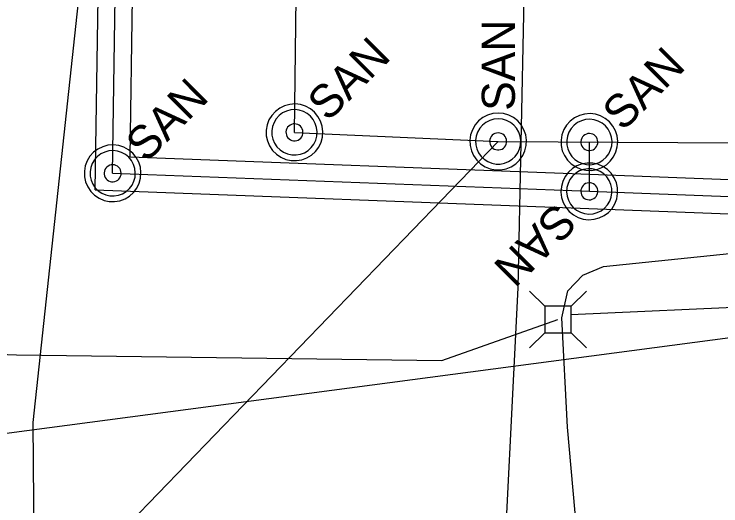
# Model space of a CAD drawing. Extents: x 600849 to 606371, y 330010 to 403088.
# Drawn here: x 602015.5 to 602097.7, y 358140.4 to 358197.6 of the extents above; entities that cross this region are included whole.
import ezdxf

# ---------------------------------------------------------------- set-up
doc = ezdxf.new("R2010")
doc.units = 0
for name, color, linetype in [('E_LTG_CID', 7, 'Continuous'), ('E_UTL_AG_Bold', 7, 'Continuous'), ('E_UTL_E_UG', 7, 'Continuous'), ('E_UTL_Overhead', 7, 'Continuous'), ('E_UTL_SAN_MH', 7, 'Continuous'), ('E_UTL_SAN_UG', 7, 'Continuous'), ('E_UTL_T_UG', 7, 'Continuous'), ('E_UTL_W_UG', 7, 'Continuous')]:
    doc.layers.add(name, color=color, linetype=linetype)

msp = doc.modelspace()

# ---------------------------------------------------------------- linework, layer by layer
at = {"layer": 'E_LTG_CID'}
msp.add_lwpolyline([(602061.956, 357674.115), (602069.866, 357674.525), (602084.726, 357681.445), (602093.916, 357687.735), (602096.236, 357693.295), (602094.506, 357704.115), (602052.666, 357814.364), (602040.796, 357867.884), (602040.586, 357869.124), (602040.436, 357870.234), (602037.236, 357895.084), (602023.466, 358008.174), (602018.956, 358035.014), (602018.886, 358035.914), (602019.346, 358049.284), (602019.326, 358050.044), (602019.176, 358050.834), (602018.436, 358056.614), (602017.676, 358150.124), (602026.136, 358228.544), (602026.576, 358230.404), (602029.676, 358261.023), (602031.216, 358372.233)], dxfattribs=at)
at = {"layer": 'E_UTL_AG_Bold'}
for points in [[(602077.188, 358163.632), (602075.436, 358165.384)], [(602080.284, 358163.632), (602082.036, 358165.384)], [(602080.284, 358163.632), (602077.188, 358163.632)], [(602077.188, 358163.632), (602077.188, 358160.536)], [(602080.284, 358160.536), (602080.284, 358163.632)], [(602077.188, 358160.536), (602075.436, 358158.784)], [(602077.188, 358160.536), (602080.284, 358160.536)], [(602080.284, 358160.536), (602082.036, 358158.784)]]:
    msp.add_lwpolyline(points, dxfattribs=at)
at = {"layer": 'E_UTL_E_UG'}
msp.add_lwpolyline([(602082.423, 358132.574), (602080.928, 358137.446), (602079.844, 358149.561), (602079.194, 358162.273), (602079.897, 358165.425), (602081.636, 358167.24), (602084.012, 358168.23), (602101.342, 358170.018), (602128.155, 358168.767), (602139.053, 358168.418), (602141.671, 358166.929)], dxfattribs=at)
at = {"layer": 'E_UTL_Overhead'}
msp.add_lwpolyline([(601965.296, 358142.364), (602141.596, 358165.664), (602275.185, 358165.614), (602527.035, 358162.854)], dxfattribs=at)
at = {"layer": 'E_UTL_SAN_MH'}
for points in [[(602050.41, 358186.179), (602049.926, 358186.579), (602049.375, 358186.879), (602048.778, 358187.07), (602048.155, 358187.145), (602047.529, 358187.1), (602046.923, 358186.938), (602046.359, 358186.663), (602045.856, 358186.287), (602045.434, 358185.823), (602045.108, 358185.288), (602044.889, 358184.7), (602044.785, 358184.081), (602044.8, 358183.454), (602044.933, 358182.841), (602045.18, 358182.264), (602045.532, 358181.745), (602045.975, 358181.301), (602046.495, 358180.949), (602047.071, 358180.702), (602047.685, 358180.569), (602048.312, 358180.554), (602048.93, 358180.658), (602049.518, 358180.877), (602050.054, 358181.204), (602050.518, 358181.626), (602050.894, 358182.128), (602051.168, 358182.692), (602051.331, 358183.298), (602051.375, 358183.924), (602051.301, 358184.547), (602051.11, 358185.145), (602050.809, 358185.695), (602050.41, 358186.179)], [(602049.943, 358185.712), (602049.556, 358186.032), (602049.116, 358186.272), (602048.637, 358186.425), (602048.139, 358186.485), (602047.638, 358186.449), (602047.154, 358186.319), (602046.702, 358186.1), (602046.3, 358185.799), (602045.963, 358185.428), (602045.702, 358184.999), (602045.526, 358184.529), (602045.443, 358184.034), (602045.455, 358183.532), (602045.562, 358183.042), (602045.759, 358182.58), (602046.041, 358182.165), (602046.395, 358181.81), (602046.811, 358181.529), (602047.272, 358181.331), (602047.763, 358181.224), (602048.265, 358181.212), (602048.76, 358181.296), (602049.23, 358181.471), (602049.658, 358181.732), (602050.03, 358182.07), (602050.331, 358182.472), (602050.55, 358182.923), (602050.68, 358183.408), (602050.716, 358183.908), (602050.656, 358184.407), (602050.503, 358184.885), (602050.263, 358185.325), (602049.943, 358185.712)], [(602071.775, 358186.085), (602071.15, 358186.026), (602070.548, 358185.849), (602069.991, 358185.561), (602069.497, 358185.174), (602069.087, 358184.7), (602068.773, 358184.156), (602068.568, 358183.563), (602068.478, 358182.942), (602068.508, 358182.316), (602068.656, 358181.706), (602068.917, 358181.135), (602069.281, 358180.624), (602069.735, 358180.191), (602070.263, 358179.852), (602070.845, 358179.619), (602071.461, 358179.5), (602072.088, 358179.5), (602072.704, 358179.619), (602073.287, 358179.852), (602073.815, 358180.191), (602074.269, 358180.624), (602074.633, 358181.135), (602074.893, 358181.706), (602075.041, 358182.316), (602075.071, 358182.942), (602074.982, 358183.563), (602074.776, 358184.156), (602074.463, 358184.7), (602074.052, 358185.174), (602073.559, 358185.561), (602073.001, 358185.849), (602072.399, 358186.026), (602071.775, 358186.085)], [(602084.716, 358185.053), (602084.233, 358185.453), (602083.682, 358185.754), (602083.084, 358185.945), (602082.462, 358186.019), (602081.836, 358185.974), (602081.23, 358185.812), (602080.665, 358185.538), (602080.163, 358185.162), (602079.741, 358184.698), (602079.415, 358184.162), (602079.195, 358183.574), (602079.091, 358182.955), (602079.106, 358182.328), (602079.24, 358181.715), (602079.487, 358181.138), (602079.838, 358180.619), (602080.282, 358180.175), (602080.801, 358179.824), (602081.378, 358179.577), (602081.991, 358179.443), (602082.618, 358179.428), (602083.237, 358179.532), (602083.825, 358179.752), (602084.361, 358180.078), (602084.825, 358180.5), (602085.201, 358181.002), (602085.475, 358181.567), (602085.637, 358182.173), (602085.682, 358182.799), (602085.608, 358183.421), (602085.417, 358184.019), (602085.116, 358184.57), (602084.716, 358185.053)], [(602071.775, 358185.425), (602071.275, 358185.378), (602070.794, 358185.236), (602070.347, 358185.006), (602069.953, 358184.696), (602069.624, 358184.317), (602069.373, 358183.882), (602069.209, 358183.408), (602069.138, 358182.911), (602069.162, 358182.41), (602069.28, 358181.922), (602069.488, 358181.465), (602069.78, 358181.056), (602070.143, 358180.71), (602070.565, 358180.439), (602071.031, 358180.252), (602071.524, 358180.157), (602072.026, 358180.157), (602072.518, 358180.252), (602072.984, 358180.439), (602073.407, 358180.71), (602073.77, 358181.056), (602074.061, 358181.465), (602074.27, 358181.922), (602074.388, 358182.41), (602074.412, 358182.911), (602074.34, 358183.408), (602074.176, 358183.882), (602073.925, 358184.317), (602073.597, 358184.696), (602073.202, 358185.006), (602072.756, 358185.236), (602072.274, 358185.378), (602071.775, 358185.425)], [(602084.25, 358184.587), (602083.863, 358184.906), (602083.422, 358185.147), (602082.944, 358185.3), (602082.446, 358185.359), (602081.945, 358185.323), (602081.46, 358185.194), (602081.009, 358184.974), (602080.607, 358184.673), (602080.27, 358184.302), (602080.008, 358183.874), (602079.833, 358183.403), (602079.75, 358182.908), (602079.762, 358182.407), (602079.868, 358181.916), (602080.066, 358181.455), (602080.347, 358181.039), (602080.702, 358180.684), (602081.118, 358180.403), (602081.579, 358180.205), (602082.07, 358180.099), (602082.571, 358180.087), (602083.066, 358180.17), (602083.537, 358180.345), (602083.965, 358180.607), (602084.336, 358180.944), (602084.637, 358181.346), (602084.857, 358181.797), (602084.986, 358182.282), (602085.022, 358182.783), (602084.963, 358183.281), (602084.81, 358183.759), (602084.569, 358184.2), (602084.25, 358184.587)], [(602048.776, 358184.546), (602048.631, 358184.665), (602048.466, 358184.756), (602048.287, 358184.813), (602048.1, 358184.835), (602047.912, 358184.822), (602047.73, 358184.773), (602047.561, 358184.691), (602047.41, 358184.578), (602047.284, 358184.439), (602047.186, 358184.278), (602047.12, 358184.102), (602047.089, 358183.916), (602047.093, 358183.728), (602047.133, 358183.544), (602047.207, 358183.371), (602047.313, 358183.215), (602047.446, 358183.082), (602047.602, 358182.977), (602047.775, 358182.903), (602047.959, 358182.863), (602048.147, 358182.858), (602048.333, 358182.889), (602048.509, 358182.955), (602048.67, 358183.053), (602048.809, 358183.18), (602048.922, 358183.33), (602049.004, 358183.5), (602049.053, 358183.681), (602049.066, 358183.869), (602049.044, 358184.056), (602048.986, 358184.235), (602048.896, 358184.401), (602048.776, 358184.546)], [(602071.775, 358183.775), (602071.587, 358183.757), (602071.407, 358183.704), (602071.239, 358183.618), (602071.092, 358183.502), (602070.968, 358183.36), (602070.874, 358183.197), (602070.813, 358183.019), (602070.786, 358182.832), (602070.795, 358182.644), (602070.839, 358182.462), (602070.917, 358182.29), (602071.027, 358182.137), (602071.163, 358182.007), (602071.321, 358181.905), (602071.496, 358181.835), (602071.681, 358181.8), (602071.869, 358181.8), (602072.054, 358181.835), (602072.228, 358181.905), (602072.387, 358182.007), (602072.523, 358182.137), (602072.632, 358182.29), (602072.71, 358182.462), (602072.755, 358182.644), (602072.764, 358182.832), (602072.737, 358183.019), (602072.675, 358183.197), (602072.581, 358183.36), (602072.458, 358183.502), (602072.31, 358183.618), (602072.143, 358183.704), (602071.962, 358183.757), (602071.775, 358183.775)], [(602083.083, 358183.42), (602082.938, 358183.54), (602082.773, 358183.63), (602082.593, 358183.687), (602082.407, 358183.71), (602082.219, 358183.696), (602082.037, 358183.648), (602081.868, 358183.565), (602081.717, 358183.453), (602081.59, 358183.313), (602081.492, 358183.153), (602081.427, 358182.976), (602081.396, 358182.791), (602081.4, 358182.602), (602081.44, 358182.419), (602081.514, 358182.246), (602081.62, 358182.09), (602081.753, 358181.957), (602081.909, 358181.851), (602082.082, 358181.777), (602082.265, 358181.737), (602082.454, 358181.732), (602082.639, 358181.764), (602082.816, 358181.829), (602082.976, 358181.927), (602083.116, 358182.054), (602083.228, 358182.205), (602083.311, 358182.374), (602083.359, 358182.556), (602083.373, 358182.744), (602083.35, 358182.93), (602083.293, 358183.11), (602083.203, 358183.275), (602083.083, 358183.42)], [(602029.256, 358181.417), (602028.772, 358181.816), (602028.222, 358182.117), (602027.624, 358182.308), (602027.001, 358182.383), (602026.375, 358182.338), (602025.769, 358182.175), (602025.205, 358181.901), (602024.703, 358181.525), (602024.281, 358181.061), (602023.954, 358180.525), (602023.735, 358179.938), (602023.631, 358179.319), (602023.646, 358178.692), (602023.779, 358178.079), (602024.026, 358177.502), (602024.378, 358176.982), (602024.821, 358176.539), (602025.341, 358176.187), (602025.918, 358175.94), (602026.531, 358175.807), (602027.158, 358175.792), (602027.777, 358175.896), (602028.364, 358176.115), (602028.9, 358176.442), (602029.364, 358176.864), (602029.74, 358177.366), (602030.014, 358177.93), (602030.177, 358178.536), (602030.222, 358179.162), (602030.147, 358179.785), (602029.956, 358180.382), (602029.655, 358180.933), (602029.256, 358181.417)], [(602028.789, 358180.95), (602028.402, 358181.27), (602027.962, 358181.51), (602027.484, 358181.663), (602026.985, 358181.723), (602026.485, 358181.687), (602026, 358181.557), (602025.549, 358181.338), (602025.147, 358181.037), (602024.809, 358180.666), (602024.548, 358180.237), (602024.373, 358179.767), (602024.289, 358179.272), (602024.301, 358178.77), (602024.408, 358178.28), (602024.605, 358177.818), (602024.887, 358177.403), (602025.242, 358177.048), (602025.657, 358176.766), (602026.119, 358176.569), (602026.609, 358176.462), (602027.111, 358176.45), (602027.606, 358176.533), (602028.076, 358176.709), (602028.505, 358176.97), (602028.876, 358177.308), (602029.177, 358177.709), (602029.396, 358178.161), (602029.526, 358178.646), (602029.562, 358179.146), (602029.502, 358179.645), (602029.349, 358180.123), (602029.109, 358180.563), (602028.789, 358180.95)], [(602027.623, 358179.783), (602027.477, 358179.903), (602027.312, 358179.994), (602027.133, 358180.051), (602026.946, 358180.073), (602026.758, 358180.06), (602026.577, 358180.011), (602026.407, 358179.929), (602026.257, 358179.816), (602026.13, 358179.677), (602026.032, 358179.516), (602025.966, 358179.34), (602025.935, 358179.154), (602025.94, 358178.966), (602025.98, 358178.782), (602026.054, 358178.609), (602026.159, 358178.453), (602026.292, 358178.32), (602026.448, 358178.215), (602026.621, 358178.14), (602026.805, 358178.1), (602026.993, 358178.096), (602027.179, 358178.127), (602027.355, 358178.193), (602027.516, 358178.291), (602027.655, 358178.418), (602027.768, 358178.568), (602027.85, 358178.737), (602027.899, 358178.919), (602027.912, 358179.107), (602027.89, 358179.294), (602027.833, 358179.473), (602027.742, 358179.638), (602027.623, 358179.783)], [(602080.05, 358174.655), (602080.533, 358174.255), (602081.084, 358173.955), (602081.682, 358173.764), (602082.304, 358173.689), (602082.93, 358173.734), (602083.536, 358173.896), (602084.101, 358174.171), (602084.603, 358174.546), (602085.025, 358175.011), (602085.351, 358175.546), (602085.571, 358176.134), (602085.675, 358176.753), (602085.66, 358177.38), (602085.526, 358177.993), (602085.279, 358178.57), (602084.928, 358179.089), (602084.484, 358179.533), (602083.965, 358179.885), (602083.388, 358180.132), (602082.775, 358180.265), (602082.148, 358180.28), (602081.529, 358180.176), (602080.941, 358179.957), (602080.405, 358179.63), (602079.941, 358179.208), (602079.565, 358178.706), (602079.291, 358178.142), (602079.129, 358177.536), (602079.084, 358176.91), (602079.158, 358176.287), (602079.349, 358175.689), (602079.65, 358175.139), (602080.05, 358174.655)], [(602080.516, 358175.122), (602080.903, 358174.802), (602081.344, 358174.561), (602081.822, 358174.409), (602082.32, 358174.349), (602082.821, 358174.385), (602083.306, 358174.515), (602083.757, 358174.734), (602084.159, 358175.035), (602084.496, 358175.406), (602084.758, 358175.835), (602084.933, 358176.305), (602085.016, 358176.8), (602085.004, 358177.302), (602084.898, 358177.792), (602084.7, 358178.254), (602084.419, 358178.669), (602084.064, 358179.024), (602083.648, 358179.305), (602083.187, 358179.503), (602082.696, 358179.61), (602082.195, 358179.622), (602081.7, 358179.538), (602081.229, 358179.363), (602080.801, 358179.102), (602080.43, 358178.764), (602080.129, 358178.362), (602079.909, 358177.911), (602079.78, 358177.426), (602079.744, 358176.926), (602079.803, 358176.427), (602079.956, 358175.949), (602080.197, 358175.509), (602080.516, 358175.122)], [(602081.683, 358176.288), (602081.828, 358176.168), (602081.993, 358176.078), (602082.173, 358176.021), (602082.359, 358175.999), (602082.547, 358176.012), (602082.729, 358176.061), (602082.898, 358176.143), (602083.049, 358176.256), (602083.176, 358176.395), (602083.273, 358176.556), (602083.339, 358176.732), (602083.37, 358176.918), (602083.366, 358177.106), (602083.326, 358177.29), (602083.252, 358177.463), (602083.146, 358177.619), (602083.013, 358177.752), (602082.857, 358177.857), (602082.684, 358177.931), (602082.501, 358177.971), (602082.312, 358177.976), (602082.127, 358177.945), (602081.95, 358177.879), (602081.79, 358177.781), (602081.65, 358177.654), (602081.538, 358177.504), (602081.455, 358177.334), (602081.407, 358177.153), (602081.393, 358176.965), (602081.416, 358176.778), (602081.473, 358176.599), (602081.563, 358176.433), (602081.683, 358176.288)]]:
    msp.add_lwpolyline(points, dxfattribs=at)
at = {"layer": 'E_UTL_SAN_UG'}
for p, q in [((602048.076, 358183.844), (602051.716, 358448.803)), ((602024.894, 358177.159), (602027.656, 358364.409)), ((602026.923, 358179.083), (602029.656, 358364.38)), ((602028.951, 358181.008), (602031.656, 358364.35)), ((602048.076, 358183.844), (602071.776, 358182.784)), ((601977.656, 358085.424), (602071.776, 358182.784)), ((602071.776, 358182.784), (602273.319, 358181.574)), ((602082.383, 358176.988), (602082.383, 358182.72)), ((602028.951, 358181.008), (602082.458, 358178.987)), ((602026.923, 358179.083), (602082.383, 358176.988)), ((602082.458, 358178.987), (602692.623, 358155.937)), ((602024.894, 358177.159), (602082.307, 358174.99)), ((602082.383, 358176.988), (602692.548, 358153.938)), ((602082.307, 358174.99), (602692.472, 358151.94))]:
    msp.add_line(p, q, dxfattribs=at)
at = {"layer": 'E_UTL_T_UG'}
for points in [[(602080.219, 358162.683), (602102.611, 358163.693), (602127.521, 358163.79), (602144.116, 358162.716)], [(601945.076, 358158.014), (601946.176, 358158.124), (601963.236, 358159.924), (602015.736, 358157.994), (602065.206, 358157.334), (602078.736, 358162.084)]]:
    msp.add_lwpolyline(points, dxfattribs=at)
at = {"layer": 'E_UTL_W_UG'}
msp.add_lwpolyline([(602071.816, 358121.464), (602072.016, 358121.944), (602072.116, 358125.464), (602072.126, 358126.404), (602074.086, 358165.784), (602075.146, 358216.284), (602075.496, 358320.983), (602077.086, 358468.103), (602079.186, 358540.293), (602078.906, 358557.353), (602074.996, 358561.133)], dxfattribs=at)

# ---------------------------------------------------------------- texts
at = {"layer": 'E_UTL_SAN_MH'}
for rotation, p in [(90, (602073.72, 358186.349)), (45, (602051.972, 358184.99)), (45, (602086.279, 358183.864)), (45, (602030.818, 358180.228)), (225, (602078.487, 358175.844))]:
    msp.add_text('SAN', height=3.8491, rotation=rotation, dxfattribs=at).set_placement(p)

doc.saveas('drawing.dxf')
